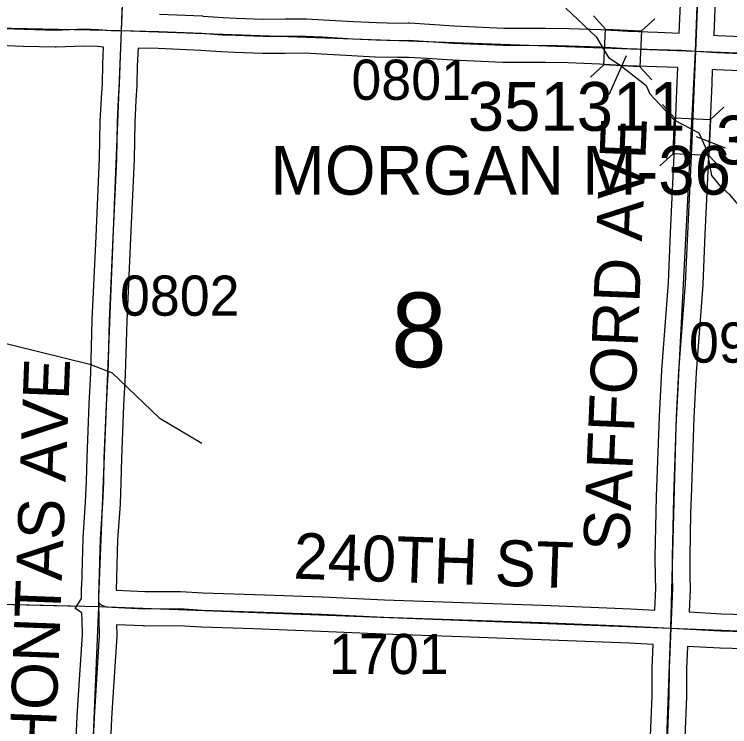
# Model space of a CAD drawing. Extents: x -157.2 to -99.3, y 12.2 to 46.2.
# Drawn here: x -116.201 to -114.955, y 25.929 to 27.17 of the extents above; entities that cross this region are included whole.
import ezdxf

# ---------------------------------------------------------------- set-up
doc = ezdxf.new("R2010")
doc.units = 0
for name, color, linetype in [('tdCoHydroRiver', 7, 'Continuous'), ('tdCoSecRdNmbr', 7, 'Continuous'), ('tdCoSecRdTxt', 7, 'Continuous'), ('tdCoSecRteBand', 7, 'Continuous'), ('tdCoSecRteCL', 7, 'Continuous'), ('tdCoSectLine', 7, 'Continuous'), ('tdCoSectLinePart', 7, 'Continuous'), ('tdCoSectNmbr', 7, 'Continuous'), ('tdCoStrucSec', 7, 'Continuous'), ('tdCoStrucSecCoName', 7, 'Continuous'), ('tdCoStrucSecFHWANum', 7, 'Continuous'), ('tdCoSurfAsphalt', 7, 'Continuous'), ('tdCoSurfEarth', 7, 'Continuous'), ('tdCoSurfGravel', 7, 'Continuous')]:
    doc.layers.add(name, color=color, linetype=linetype)

msp = doc.modelspace()

# ---------------------------------------------------------------- linework, layer by layer
at = {"layer": 'tdCoHydroRiver'}
for points in [[(-116.5606, 27.4221), (-116.5612, 27.3431), (-116.585, 27.2236), (-116.592, 27.2001), (-116.5884, 27.102), (-116.5839, 27.0908), (-116.5624, 27.0712), (-116.5595, 27.0632), (-116.5836, 27.0465), (-116.5825, 27.0292), (-116.5705, 27.0036), (-116.566, 26.9971), (-116.5527, 26.9652), (-116.4847, 26.8545), (-116.411, 26.7215), (-116.3903, 26.6705), (-116.3724, 26.6321), (-116.3599, 26.6254), (-116.2939, 26.6158), (-116.0698, 26.5607), (-116.0307, 26.5455), (-115.9492, 26.4675), (-115.8747, 26.4229)], [(-115.2403, 27.1804), (-115.1875, 27.1306), (-115.166, 27.0947), (-115.1457, 27.0812), (-115.1114, 27.0545)], [(-115.1114, 27.0545), (-115.1005, 27.0461), (-115.0945, 27.0316), (-115.0511, 26.9855), (-115.0088, 26.9635), (-114.9952, 26.9327), (-114.9866, 26.8894), (-114.9713, 26.8701), (-114.9559, 26.857), (-114.9314, 26.828), (-114.8637, 26.7616), (-114.8512, 26.7565), (-114.8008, 26.7505), (-114.7774, 26.7404), (-114.7442, 26.7443), (-114.7349, 26.7362), (-114.7336, 26.7251), (-114.7306, 26.7203), (-114.7293, 26.7092), (-114.7019, 26.6706), (-114.6913, 26.6546), (-114.6711, 26.6414), (-114.607, 26.6177), (-114.5548, 26.5611)]]:
    msp.add_lwpolyline(points, dxfattribs=at)
at = {"layer": 'tdCoSecRteBand'}
for points in [[(-115.043, 27.1374), (-115.0393, 27.2266)], [(-114.9794, 27.2241), (-114.983, 27.1344), (-114.9831, 27.1337), (-114.9757, 27.1333), (-114.8087, 27.1264), (-114.7217, 27.1232), (-114.7216, 27.1232), (-114.7215, 27.1232), (-114.6523, 27.1202), (-114.5618, 27.117), (-114.4734, 27.1146), (-114.4731, 27.1145), (-114.4729, 27.1145), (-114.3316, 27.1084), (-114.3315, 27.1084), (-114.3315, 27.1084), (-114.1869, 27.1015), (-114.1215, 27.099), (-114.0422, 27.0966), (-114.0421, 27.0966)], [(-115.9484, 27.1703), (-115.8732, 27.1671), (-115.8727, 27.167), (-115.8721, 27.167), (-115.8376, 27.1643), (-115.8148, 27.1634), (-115.7675, 27.1617), (-115.7296, 27.1619), (-115.6941, 27.1622), (-115.6933, 27.1622), (-115.6924, 27.1621), (-115.6628, 27.1606), (-115.6627, 27.1606), (-115.6625, 27.1606), (-115.6102, 27.1574), (-115.5705, 27.1555), (-115.5332, 27.1545), (-115.5149, 27.155), (-115.5136, 27.155), (-115.5122, 27.1549), (-115.4779, 27.1527), (-115.4779, 27.1527), (-115.4778, 27.1527), (-115.4348, 27.1498), (-115.3484, 27.1461), (-115.3166, 27.1459), (-115.2761, 27.1461), (-115.2757, 27.1461), (-115.2752, 27.1461), (-115.2348, 27.1451), (-115.2347, 27.1451), (-115.2345, 27.1451), (-115.1798, 27.1434), (-115.1793, 27.1434), (-115.1789, 27.1434), (-115.1322, 27.1404), (-115.0806, 27.1387), (-115.0806, 27.1387), (-115.0806, 27.1387), (-115.043, 27.1374)], [(-116.0985, 25.7995), (-116.0918, 25.9465), (-116.0918, 25.9467), (-116.0918, 25.947), (-116.09, 25.9756), (-116.09, 25.9756), (-116.09, 25.9757), (-116.0827, 26.0896), (-116.0832, 26.1136), (-116.0835, 26.1277), (-116.0954, 26.1353), (-116.0841, 26.1528), (-116.0845, 26.1736), (-116.0837, 26.1736), (-116.0812, 26.257), (-116.0812, 26.2576), (-116.0812, 26.2581), (-116.077, 26.3204), (-116.0755, 26.357), (-116.0746, 26.3979), (-116.0745, 26.3981), (-116.0745, 26.3984), (-116.0708, 26.4911), (-116.0708, 26.4913), (-116.0708, 26.4916), (-116.0679, 26.5449), (-116.0654, 26.6372), (-116.0654, 26.6375), (-116.0654, 26.6378), (-116.0587, 26.7828), (-116.0526, 26.9192), (-116.0516, 26.9828), (-116.0516, 26.9833), (-116.0516, 26.9839), (-116.0496, 27.0238), (-116.0496, 27.0241), (-116.0496, 27.0243), (-116.0479, 27.0497), (-116.0469, 27.0822), (-116.0469, 27.0823), (-116.0469, 27.0824), (-116.0458, 27.1128), (-116.0458, 27.113), (-116.0561, 27.1138), (-116.0795, 27.1145), (-116.1283, 27.1125), (-116.1293, 27.1125), (-116.1302, 27.1125), (-116.1852, 27.114), (-116.1854, 27.114), (-116.1856, 27.114), (-116.2549, 27.1167)], [(-115.0857, 26.1323), (-115.084, 26.1704), (-115.0845, 26.1883), (-115.0845, 26.1886), (-115.0845, 26.1889), (-115.0847, 26.2244), (-115.0847, 26.2248), (-115.0847, 26.2252), (-115.0832, 26.3031), (-115.0832, 26.3033), (-115.0832, 26.3034), (-115.0825, 26.33), (-115.0825, 26.3301), (-115.0825, 26.3302), (-115.0776, 26.4696), (-115.0776, 26.4698), (-115.0775, 26.47), (-115.0736, 26.5497), (-115.0736, 26.55), (-115.0736, 26.5504), (-115.062, 26.7031), (-115.0583, 26.7894), (-115.0583, 26.7895), (-115.0583, 26.7896), (-115.0512, 26.9369), (-115.0465, 27.0515), (-115.0454, 27.0775), (-115.0826, 27.0787), (-115.1346, 27.0805), (-115.1351, 27.0805), (-115.1355, 27.0805), (-115.1822, 27.0834), (-115.2363, 27.0852), (-115.2762, 27.0861), (-115.3164, 27.0859), (-115.3166, 27.0859), (-115.3169, 27.0859), (-115.3494, 27.0861), (-115.3499, 27.0861), (-115.3504, 27.0862), (-115.4377, 27.0899), (-115.4381, 27.0899), (-115.4385, 27.0899), (-115.4819, 27.0929), (-115.5147, 27.095), (-115.5324, 27.0945), (-115.5331, 27.0945), (-115.5339, 27.0945), (-115.5724, 27.0955), (-115.5727, 27.0955), (-115.5731, 27.0955), (-115.6133, 27.0975), (-115.6135, 27.0975), (-115.6136, 27.0975), (-115.666, 27.1007), (-115.6946, 27.1022), (-115.7292, 27.1019), (-115.7292, 27.1019), (-115.7293, 27.1019), (-115.7677, 27.1017), (-115.7684, 27.1017), (-115.769, 27.1017), (-115.8171, 27.1034), (-115.8172, 27.1034), (-115.8173, 27.1034), (-115.8407, 27.1044), (-115.8412, 27.1044), (-115.8418, 27.1045), (-115.8762, 27.1071), (-115.9506, 27.1103), (-115.9858, 27.1111), (-115.987, 27.0803), (-115.9879, 27.0473), (-115.988, 27.0468), (-115.988, 27.0462), (-115.9897, 27.0206), (-115.9916, 26.9814), (-115.9926, 26.9178), (-115.9926, 26.9174), (-115.9926, 26.9169), (-115.9988, 26.78), (-115.9988, 26.78), (-115.9988, 26.78), (-116.0055, 26.6353), (-116.0079, 26.5429), (-116.0079, 26.5424), (-116.0079, 26.542), (-116.0109, 26.4885), (-116.0146, 26.3962), (-116.0156, 26.3553), (-116.0156, 26.355), (-116.0156, 26.3548), (-116.0171, 26.3176), (-116.0171, 26.3172), (-116.0171, 26.3168), (-116.0213, 26.2547), (-116.0239, 26.167), (-115.974, 26.1646), (-115.9139, 26.1649), (-115.9129, 26.1649), (-115.9119, 26.1648), (-115.8726, 26.1624), (-115.7826, 26.1594), (-115.7825, 26.1594), (-115.7825, 26.1594), (-115.6649, 26.1552), (-115.6647, 26.1552), (-115.6646, 26.1552), (-115.5562, 26.1503), (-115.4203, 26.1456), (-115.4203, 26.1456), (-115.4202, 26.1456), (-115.2811, 26.1407), (-115.2811, 26.1407), (-115.281, 26.1407), (-115.1276, 26.1345), (-115.1274, 26.1345), (-115.1272, 26.1345), (-115.0857, 26.1323)], [(-114.8111, 27.0664), (-114.9785, 27.0733), (-114.9789, 27.0733), (-114.9792, 27.0734), (-114.9855, 27.0738), (-114.9865, 27.049), (-114.9912, 26.9344), (-114.9912, 26.9343), (-114.9912, 26.9341), (-114.9984, 26.7868), (-115.0021, 26.7), (-115.0021, 26.6995), (-115.0021, 26.6991), (-115.0137, 26.5463), (-115.0176, 26.4672), (-115.0225, 26.3282), (-115.0233, 26.3019), (-115.0247, 26.2244), (-115.0245, 26.1896), (-115.024, 26.1709), (-115.024, 26.1698), (-115.024, 26.1688), (-115.0258, 26.1294), (-115.0258, 26.1291), (-115.0255, 26.1291), (-114.9695, 26.1261), (-114.7622, 26.1202)], [(-115.0948, 25.8702), (-115.0904, 25.9836), (-115.0902, 26.0312), (-115.0902, 26.0318), (-115.0901, 26.0324), (-115.0884, 26.0724), (-115.1302, 26.0746), (-115.2833, 26.0807), (-115.4223, 26.0857), (-115.5585, 26.0903), (-115.5586, 26.0904), (-115.5588, 26.0904), (-115.6671, 26.0953), (-115.7846, 26.0995), (-115.875, 26.1024), (-115.8755, 26.1024), (-115.8759, 26.1025), (-115.9146, 26.1049), (-115.9746, 26.1046), (-115.9753, 26.1046), (-115.9761, 26.1047), (-116.0231, 26.1069), (-116.0227, 26.0896), (-116.0227, 26.0883), (-116.0228, 26.087), (-116.0302, 25.9719), (-116.0319, 25.9436), (-116.0385, 25.797)], [(-114.7642, 26.0603), (-114.9716, 26.0662), (-114.972, 26.0662), (-114.9723, 26.0662), (-115.0284, 26.0692), (-115.0302, 26.0303), (-115.0304, 25.9828), (-115.0304, 25.9823), (-115.0304, 25.9818), (-115.0349, 25.8679)]]:
    msp.add_lwpolyline(points, dxfattribs=at)
at = {"layer": 'tdCoSecRteCL'}
for points in [[(-116.0147, 27.1417), (-116.0135, 27.176), (-116.0093, 27.2472), (-116.0036, 27.3777), (-116.0014, 27.4189), (-115.9938, 27.5747), (-115.9876, 27.7301), (-115.9827, 27.8667), (-115.9775, 27.9972), (-115.9748, 28.0731), (-115.9755, 28.1096), (-115.9757, 28.1149), (-115.9764, 28.1343)], [(-115.0142, 27.1057), (-115.0094, 27.2254), (-115.0037, 27.3684), (-114.9997, 27.5371), (-114.9958, 27.6177), (-114.9936, 27.6937), (-114.9877, 27.8473), (-114.9835, 27.943), (-114.98, 28.0564), (-114.9781, 28.0856)], [(-116.2537, 27.1467), (-116.1844, 27.144), (-116.1294, 27.1425), (-116.0796, 27.1445), (-116.0545, 27.1437), (-116.0328, 27.142), (-116.0147, 27.1417)], [(-116.0539, 26.1443), (-116.0542, 26.1572), (-116.0512, 26.2561), (-116.047, 26.3188), (-116.0455, 26.356), (-116.0446, 26.3972), (-116.0409, 26.4899), (-116.0379, 26.5437), (-116.0354, 26.6364), (-116.0288, 26.7814), (-116.0226, 26.9183), (-116.0216, 26.9824), (-116.0197, 27.0223), (-116.0179, 27.0482), (-116.0169, 27.0813), (-116.0147, 27.1417)], [(-116.0147, 27.1417), (-115.9945, 27.1413), (-115.9497, 27.1403), (-115.8745, 27.1371), (-115.8394, 27.1344), (-115.816, 27.1334), (-115.7679, 27.1317), (-115.7294, 27.1319), (-115.6939, 27.1322), (-115.6643, 27.1307), (-115.6118, 27.1275), (-115.5716, 27.1255), (-115.5331, 27.1245), (-115.5142, 27.125), (-115.4799, 27.1228), (-115.4365, 27.1198), (-115.3492, 27.1161), (-115.3166, 27.1159), (-115.2759, 27.1161), (-115.2355, 27.1151), (-115.1807, 27.1134), (-115.1336, 27.1105), (-115.0816, 27.1087), (-115.0392, 27.1073), (-115.0142, 27.1057)], [(-115.0571, 26.1007), (-115.054, 26.1701), (-115.0545, 26.1891), (-115.0547, 26.2246), (-115.0533, 26.3026), (-115.0525, 26.3292), (-115.0476, 26.4685), (-115.0436, 26.5482), (-115.032, 26.7013), (-115.0283, 26.7881), (-115.0212, 26.9356), (-115.0165, 27.0503), (-115.0142, 27.1057)], [(-115.0142, 27.1057), (-114.9773, 27.1033), (-114.8099, 27.0964), (-114.7228, 27.0932), (-114.6535, 27.0902), (-114.5628, 27.087), (-114.4742, 27.0846), (-114.3329, 27.0784), (-114.1882, 27.0715), (-114.1226, 27.069), (-114.0132, 27.0657)], [(-116.0853, 25.1304), (-116.0845, 25.1489), (-116.0828, 25.263), (-116.0808, 25.305), (-116.0798, 25.3866), (-116.0783, 25.4611), (-116.0769, 25.4808), (-116.0739, 25.6179), (-116.0685, 25.7982), (-116.0618, 25.9451), (-116.0601, 25.9738), (-116.0527, 26.0889), (-116.0539, 26.1443)], [(-116.0539, 26.1443), (-116.0489, 26.141), (-116.0413, 26.1383), (-116.0316, 26.1373), (-115.9747, 26.1346), (-115.9138, 26.1349), (-115.8741, 26.1324), (-115.7836, 26.1295), (-115.6659, 26.1253), (-115.5574, 26.1203), (-115.4213, 26.1156), (-115.2822, 26.1107), (-115.1288, 26.1045), (-115.0571, 26.1007)], [(-115.0865, 25.0957), (-115.0833, 25.2027), (-115.0833, 25.2266), (-115.0809, 25.3356), (-115.0789, 25.3899), (-115.0767, 25.4848), (-115.0752, 25.5546), (-115.0735, 25.6624), (-115.071, 25.7159), (-115.0668, 25.8088), (-115.0648, 25.869), (-115.0604, 25.9829), (-115.0602, 26.031), (-115.0571, 26.1007)], [(-115.0571, 26.1007), (-114.9707, 26.0962), (-114.7631, 26.0902), (-114.5747, 26.0819), (-114.5328, 26.0814), (-114.4531, 26.0774), (-114.3658, 26.0745), (-114.2519, 26.0698), (-114.1123, 26.0644), (-114.0524, 26.0616)]]:
    msp.add_lwpolyline(points, dxfattribs=at)
at = {"layer": 'tdCoSectLine'}
for points in [[(-115.9759, 28.1077), (-116.0151, 27.1417)], [(-115.0146, 27.1057), (-114.9784, 28.0856)], [(-116.9699, 27.1621), (-116.0151, 27.1417)], [(-116.0151, 27.1417), (-116.0545, 26.1545), (-116.0542, 26.1384)], [(-116.0151, 27.1417), (-115.0146, 27.1057)], [(-115.0574, 26.1007), (-115.0484, 26.4519), (-115.0146, 27.1057)], [(-115.0146, 27.1057), (-114.0135, 27.0657)], [(-117.002, 26.1611), (-116.0542, 26.1384)], [(-116.0887, 25.1303), (-116.0704, 25.7463), (-116.0542, 26.1384)], [(-116.0542, 26.1384), (-115.0574, 26.1007)], [(-115.0868, 25.0957), (-115.0743, 25.6363), (-115.0574, 26.1007)], [(-115.0574, 26.1007), (-114.0528, 26.0616)]]:
    msp.add_lwpolyline(points, dxfattribs=at)
at = {"layer": 'tdCoSectLinePart'}
msp.add_lwpolyline([(-116.9721, 26.1604), (-116.0841, 26.1391)], dxfattribs=at)
at = {"layer": 'tdCoStrucSec'}
for p, q in [((-115.1715, 27.1443), (-115.1925, 27.1674)), ((-115.1089, 27.1413), (-115.0858, 27.1624)), ((-115.1744, 27.0818), (-115.1976, 27.0607)), ((-115.1119, 27.0788), (-115.0908, 27.0557)), ((-115.051, 26.9897), (-115.0721, 27.0128)), ((-114.9884, 26.9868), (-114.9653, 27.008)), ((-115.0538, 26.9271), (-115.0769, 26.906)), ((-114.9912, 26.9243), (-114.9701, 26.9012))]:
    msp.add_line(p, q, dxfattribs=at)
for points in [[(-115.1715, 27.1443), (-115.1089, 27.1413), (-115.1119, 27.0788), (-115.1744, 27.0818)], [(-115.0538, 26.9271), (-115.051, 26.9897), (-114.9884, 26.9868), (-114.9912, 26.9243)]]:
    msp.add_lwpolyline(points, close=True, dxfattribs=at)
at = {"layer": 'tdCoStrucSecFHWANum'}
for p, q in [((-115.1653, 27.0306), (-115.1347, 27.0982)), ((-114.9626, 26.9368), (-115.0127, 26.9565))]:
    msp.add_line(p, q, dxfattribs=at)
at = {"layer": 'tdCoSurfAsphalt'}
for points in [[(-115.0648, 25.869), (-115.0604, 25.9829), (-115.0602, 26.031), (-115.0571, 26.1007), (-115.054, 26.1701), (-115.0545, 26.1891), (-115.0547, 26.2246), (-115.0533, 26.3026), (-115.0525, 26.3292), (-115.0476, 26.4685), (-115.0436, 26.5482), (-115.032, 26.7013), (-115.0283, 26.7881), (-115.0212, 26.9356), (-115.0165, 27.0503), (-115.0142, 27.1057), (-115.0094, 27.2254)], [(-115.0142, 27.1057), (-114.9773, 27.1033), (-114.8099, 27.0964), (-114.7228, 27.0932), (-114.6535, 27.0902), (-114.5628, 27.087), (-114.4742, 27.0846), (-114.3329, 27.0784), (-114.1882, 27.0715), (-114.1226, 27.069), (-114.0132, 27.0657)]]:
    msp.add_lwpolyline(points, dxfattribs=at)
at = {"layer": 'tdCoSurfEarth'}
for points in [[(-116.0853, 25.1304), (-116.0845, 25.1489), (-116.0828, 25.263), (-116.0808, 25.305), (-116.0798, 25.3866), (-116.0783, 25.4611), (-116.0769, 25.4808), (-116.0739, 25.6179), (-116.0685, 25.7982), (-116.0618, 25.9451), (-116.0601, 25.9738), (-116.0527, 26.0889), (-116.0539, 26.1443)], [(-115.0571, 26.1007), (-114.9707, 26.0962), (-114.7631, 26.0902), (-114.5747, 26.0819), (-114.5328, 26.0814), (-114.4531, 26.0774), (-114.3658, 26.0745), (-114.2519, 26.0698), (-114.1123, 26.0644), (-114.0524, 26.0616)]]:
    msp.add_lwpolyline(points, dxfattribs=at)
at = {"layer": 'tdCoSurfGravel'}
for points in [[(-116.0147, 27.1417), (-116.0135, 27.176), (-116.0093, 27.2472), (-116.0036, 27.3777), (-116.0014, 27.4189), (-115.9938, 27.5747), (-115.9876, 27.7301), (-115.9827, 27.8667), (-115.9775, 27.9972), (-115.9748, 28.0731), (-115.9755, 28.1096), (-115.9757, 28.1149)], [(-116.2537, 27.1467), (-116.1844, 27.144), (-116.1294, 27.1425), (-116.0796, 27.1445), (-116.0545, 27.1437), (-116.0328, 27.142), (-116.0147, 27.1417), (-115.9945, 27.1413), (-115.9497, 27.1403), (-115.8745, 27.1371), (-115.8394, 27.1344), (-115.816, 27.1334), (-115.7679, 27.1317), (-115.7294, 27.1319), (-115.6939, 27.1322), (-115.6643, 27.1307), (-115.6118, 27.1275), (-115.5716, 27.1255), (-115.5331, 27.1245), (-115.5142, 27.125), (-115.4799, 27.1228), (-115.4365, 27.1198), (-115.3492, 27.1161), (-115.3166, 27.1159), (-115.2759, 27.1161), (-115.2355, 27.1151), (-115.1807, 27.1134), (-115.1336, 27.1105), (-115.0816, 27.1087), (-115.0392, 27.1073), (-115.0142, 27.1057)], [(-116.0539, 26.1443), (-116.0542, 26.1572), (-116.0512, 26.2561), (-116.047, 26.3188), (-116.0455, 26.356), (-116.0446, 26.3972), (-116.0409, 26.4899), (-116.0379, 26.5437), (-116.0354, 26.6364), (-116.0288, 26.7814), (-116.0226, 26.9183), (-116.0216, 26.9824), (-116.0197, 27.0223), (-116.0179, 27.0482), (-116.0169, 27.0813), (-116.0147, 27.1417)], [(-116.0539, 26.1443), (-116.0489, 26.141), (-116.0413, 26.1383), (-116.0316, 26.1373), (-115.9747, 26.1346), (-115.9138, 26.1349), (-115.8741, 26.1324), (-115.7836, 26.1295), (-115.6659, 26.1253), (-115.5574, 26.1203), (-115.4213, 26.1156), (-115.2822, 26.1107), (-115.1288, 26.1045), (-115.0571, 26.1007), (-115.0571, 26.1007)]]:
    msp.add_lwpolyline(points, dxfattribs=at)

# ---------------------------------------------------------------- texts
at = {"layer": 'tdCoSecRdNmbr'}
for s, rotation, p in [('0801', 359.9117, (-115.6141, 27.0211)), ('0802', 359.9114, (-116.0172, 26.6452)), ('0902', 359.9123, (-115.0261, 26.5634)), ('1701', 359.9117, (-115.6531, 26.0211))]:
    msp.add_text(s, height=0.07, rotation=rotation, dxfattribs=at).set_placement(p)
at = {"layer": 'tdCoSecRdTxt'}
for s, rotation, p in [('SAFFORD AVE', 87.6238, (-115.1304, 26.2335)), ('POCAHONTAS AVE', 87.8109, (-116.1418, 25.5769)), ('240TH ST', 357.9994, (-115.7158, 26.1873))]:
    msp.add_text(s, height=0.08, rotation=rotation, dxfattribs=at).set_placement(p)
at = {"layer": 'tdCoSectNmbr'}
msp.add_text('8', height=0.13, rotation=359.9117, dxfattribs=at).set_placement((-115.5449, 26.5554))
at = {"layer": 'tdCoStrucSecCoName'}
msp.add_text('MORGAN M-36', height=0.085, dxfattribs=at).set_placement((-115.7551, 26.8559))
at = {"layer": 'tdCoStrucSecFHWANum'}
for s, p in [('351311', (-115.4113, 26.9671)), ('351320', (-114.9794, 26.9085))]:
    msp.add_text(s, height=0.085, dxfattribs=at).set_placement(p)

doc.saveas('drawing.dxf')
